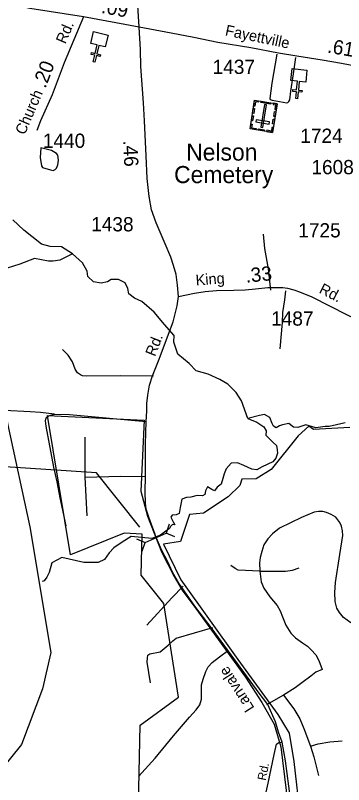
# Model space of a CAD drawing. Extents: x 2104537 to 2336408, y 34176 to 229611.
# Drawn here: x 2284049 to 2286927, y 174169 to 180912 of the extents above; entities that cross this region are included whole.
import ezdxf

# ---------------------------------------------------------------- set-up
doc = ezdxf.new("R2010")
doc.units = 0
for name, color, linetype in [('Exist Boundary Land Use Reservation Military US Department of Defense', 7, 'Continuous'), ('Exist Boundary Political City Limit New', 7, 'Continuous'), ('Exist Cultural Cemetery CELL', 7, 'Continuous'), ('Exist Cultural Cemetery Label', 7, 'Continuous'), ('Exist Cultural Church CELL', 7, 'Continuous'), ('Exist Hydrographic Creek Single Shore', 7, 'Continuous'), ('Exist Road Non-System Type 51', 7, 'Continuous'), ('Exist Road Non-System Type 51 Label', 7, 'Continuous'), ('Exist Road Secondary Mileage Hundredths English Label', 7, 'Continuous'), ('Exist Road Secondary Structure Pipe CELL', 7, 'Continuous'), ('Exist Road Secondary Structure Pipe Number Label', 7, 'Continuous'), ('Exist Road Secondary Type 51 Attributed', 7, 'Continuous'), ('Exist Road Secondary Type 51 Label', 7, 'Continuous'), ('Exist Road Secondary Type 51 Number Label', 7, 'Continuous'), ('Map Preparation Boundary City Limit Buffer Line', 7, 'Continuous')]:
    doc.layers.add(name, color=color, linetype=linetype)

msp = doc.modelspace()

# ---------------------------------------------------------------- linework, layer by layer
at = {"layer": 'Exist Boundary Land Use Reservation Military US Department of Defense'}
msp.add_lwpolyline([(2283002.3, 181250.8), (2283185.8, 180846.9), (2283345, 180332.9), (2283577.5, 179255.9), (2283736.4, 179207), (2283797.7, 178533.9), (2283981.2, 177334.5), (2284177.1, 176428.8), (2284360.8, 175327.4), (2284287.2, 175009.2), (2284103.7, 174519.6), (2283822.3, 174176.9), (2283528.5, 173981.1), (2283197.9, 173785.3), (2282904.3, 173699.6), (2282280.3, 173638.5)], dxfattribs=at)
at = {"layer": 'Exist Boundary Political City Limit New'}
for points in [[(2285116.8, 173438.8), (2285144.5, 174689), (2285480.2, 174935.3), (2285352, 175758.3), (2285153, 176006.2), (2285161.2, 176365.4), (2285004.2, 176373.6), (2284533, 176182.5), (2284330, 177405.7), (2285179.2, 177363.7), (2285147.5, 176741.3), (2285206, 176521.3)], [(2286980, 177300.5), (2286661.5, 177283.5), (2286622.8, 177311.1), (2286529.8, 177225.4), (2286290.5, 176932), (2286161.5, 176849.9), (2286035, 176846), (2286017.5, 176791.3), (2285913.5, 176691.9), (2285698.5, 176548.8), (2285574.8, 176535.7), (2285496, 176299.3), (2285348, 176276.8), (2285498.5, 175964.9), (2286000.2, 175266.5), (2286350.5, 174785.1), (2286450.5, 174621.6), (2286490.8, 174371.5), (2286657.5, 172915.8)], [(2285206, 176521.3), (2285331, 176209.4), (2285442.5, 175995), (2285512, 175874.8), (2285631.8, 175713.8), (2286065.8, 175112.3), (2286210.5, 174889.6), (2286317.8, 174700.2), (2286376.2, 174499.7), (2286520.8, 173330.2)]]:
    msp.add_lwpolyline(points, dxfattribs=at)
at = {"layer": 'Exist Cultural Cemetery CELL'}
for points in [[(2286303.1, 179885.7), (2286106.5, 179917.1), (2286146.5, 180168.5), (2286343.1, 180137.2)], [(2286179.2, 180163.3), (2286177.4, 180152), (2286155.7, 180155.4), (2286149.3, 180115.5), (2286138.4, 180117.3), (2286146.5, 180168.5)], [(2286200, 179931.8), (2286218.5, 179928.9), (2286250.4, 180129.1), (2286231.9, 180132.1)], [(2286284.6, 180134.9), (2286200.8, 180148.2), (2286202.6, 180159.5), (2286286.4, 180146.2)], [(2286310.5, 180142.3), (2286308.6, 180131), (2286330.4, 180127.5), (2286324, 180087.6), (2286335, 180085.9), (2286343.2, 180137.1)], [(2286146.4, 180095.4), (2286139.6, 180052.6), (2286128.3, 180054.4), (2286135.1, 180097.1)], [(2286332.2, 180068.1), (2286325.3, 180025.3), (2286314.1, 180027.1), (2286320.9, 180069.9)], [(2286136, 180030.3), (2286129.2, 179987.5), (2286117.9, 179989.3), (2286124.7, 180032.1)], [(2286273.5, 179959.4), (2286276.4, 179977.8), (2286160.1, 179996.3), (2286157.2, 179977.9)], [(2286321.6, 180001.7), (2286314.8, 179959), (2286303.5, 179960.8), (2286310.3, 180003.5)], [(2286113.2, 179959.9), (2286124.4, 179958.1), (2286119.4, 179926.3), (2286159.4, 179919.9), (2286157.7, 179908.9), (2286106.4, 179917.1)], [(2286229.9, 179897.4), (2286178.7, 179905.6), (2286180.5, 179916.8), (2286231.7, 179908.7)], [(2286309.9, 179928.5), (2286298.7, 179930.3), (2286293.6, 179898.5), (2286253.6, 179904.9), (2286251.8, 179893.9), (2286303.1, 179885.7)]]:
    msp.add_lwpolyline(points, close=True, dxfattribs=at)
at = {"layer": 'Exist Cultural Church CELL'}
for points in [[(2284837.3, 180635.7), (2284781.9, 180648.9), (2284764.1, 180574.9), (2284795.2, 180567.4), (2284791.4, 180551.9), (2284760.3, 180559.4), (2284746.2, 180500.9), (2284730.6, 180504.7), (2284744.8, 180563.2), (2284713.6, 180570.7), (2284717.4, 180586.2), (2284748.5, 180578.7), (2284766.4, 180652.7), (2284710.4, 180666.3), (2284735.3, 180769.8), (2284862.3, 180739.2)], [(2286594.9, 180327.4), (2286538.2, 180333), (2286530.6, 180257.3), (2286562.4, 180254.1), (2286560.8, 180238.2), (2286529, 180241.4), (2286523, 180181.5), (2286507.1, 180183.1), (2286513.1, 180243), (2286481.2, 180246.2), (2286482.8, 180262.1), (2286514.7, 180258.9), (2286522.3, 180334.6), (2286464.9, 180340.5), (2286475.5, 180446.4), (2286605.5, 180433.4)]]:
    msp.add_lwpolyline(points, close=True, dxfattribs=at)
at = {"layer": 'Exist Hydrographic Creek Single Shore'}
for points in [[(2284550.3, 178820.9), (2284454.2, 178882.4), (2284354.3, 178886.3), (2284277.4, 178905.5), (2284192.8, 178974.8), (2284123.6, 179028.6), (2284027.5, 179120.9)], [(2284550.3, 178820.9), (2284438.8, 178765.1), (2284381.2, 178757.4), (2284338.9, 178757.4), (2284215.9, 178780.5), (2284089, 178730.5), (2283977.5, 178695.9)], [(2286088, 177378.5), (2286030.3, 177532.3), (2285984.2, 177605.4), (2285911.1, 177678.5), (2285842, 177720.8), (2285738.2, 177767), (2285634.4, 177797.7), (2285572.9, 177859.3), (2285472.9, 177943.9), (2285438.3, 178047.8), (2285442.2, 178107.4), (2285357.6, 178203.5), (2285265.3, 178311.2), (2285157.7, 178403.6), (2285092.3, 178434.3), (2285042.4, 178472.8), (2285034.7, 178519), (2285011.6, 178569), (2284954, 178595.9), (2284888.6, 178595.9), (2284857.8, 178576.6), (2284800.2, 178565.1), (2284734.8, 178576.6), (2284684.9, 178622.8), (2284677.2, 178669), (2284638.7, 178742), (2284550.3, 178820.9)], [(2286941.4, 177341.9), (2286864.5, 177322.7), (2286799.1, 177307.3), (2286764.5, 177307.3), (2286683.8, 177295.8), (2286595.4, 177322.7), (2286526.2, 177299.6), (2286487.8, 177303.5), (2286445.5, 177334.2), (2286391.7, 177322.7), (2286364.8, 177315), (2286334, 177295.8), (2286310.9, 177311.2), (2286299.4, 177334.2), (2286280.2, 177388.1), (2286234.1, 177415), (2286187.9, 177403.5), (2286088, 177378.5)], [(2286088, 177378.5), (2286164.9, 177346.7), (2286226.4, 177306.4), (2286247.5, 177271.7), (2286243.7, 177233.3), (2286274.4, 177204.4), (2286309, 177167.9), (2286339.8, 177141), (2286345.5, 177104.4), (2286347.5, 177073.6), (2286332.1, 177031.3), (2286305.2, 176998.6), (2286212.9, 176954.4), (2286166.8, 176927.5), (2286120.7, 176935.2), (2286053.4, 176965.9), (2285997.6, 176991), (2285940, 176987.1), (2285895.8, 176938.1), (2285878.5, 176893.8), (2285868.9, 176851.5), (2285853.5, 176803.4), (2285818.9, 176776.5), (2285795.8, 176743.8), (2285772.8, 176755.4), (2285734.3, 176778.4), (2285715.1, 176745.7), (2285711.2, 176713), (2285688.2, 176699.6), (2285644, 176703.4), (2285588.2, 176688), (2285547.9, 176686.1), (2285507.5, 176672.7), (2285494.1, 176598.6), (2285484.4, 176546.7), (2285459.5, 176535.1), (2285424.9, 176531.3), (2285411.4, 176514), (2285432.5, 176473.6), (2285447.9, 176446.7), (2285426.4, 176449.8), (2285410.2, 176433), (2285399.1, 176415.6), (2285366.8, 176392.1), (2285320.2, 176356), (2285246.4, 176327.5), (2285065.4, 176343.8), (2284986.6, 176295.7), (2284913.6, 176245.7), (2284871.3, 176201.5), (2284829, 176141.8), (2284775.2, 176114.9), (2284713.7, 176116.8), (2284650.3, 176116.8), (2284456.1, 176161.1), (2284367.7, 176112), (2284346.6, 176027.4), (2284323.5, 175987), (2284300.4, 175956.3), (2284285.1, 175948.6)]]:
    msp.add_lwpolyline(points, dxfattribs=at)
at = {"layer": 'Exist Road Non-System Type 51'}
for p, q in [((2284657.9, 177216), (2284657.9, 176863.1)), ((2284657.9, 176863.1), (2284675.2, 176524.6)), ((2286400.8, 174954.6), (2286251.9, 174870))]:
    msp.add_line(p, q, dxfattribs=at)
for points in [[(2286340.3, 180572), (2286298.3, 180317.6), (2286280.9, 180182.5), (2286284.1, 180175.6), (2286299.7, 180169.7), (2286428.2, 180146.8), (2286439, 180149.9), (2286447, 180157.3), (2286455.9, 180172.9), (2286462.9, 180249.2), (2286487.9, 180401.2), (2286506.7, 180543.5)], [(2284271.5, 179752.5), (2284265.9, 179666.7), (2284278.5, 179592.3), (2284288.1, 179580), (2284355.9, 179558.6), (2284381.7, 179552.2), (2284398, 179560.1), (2284410, 179573.7), (2284422.7, 179601.6), (2284427.5, 179643.5), (2284420.4, 179687.6), (2284410.5, 179701.6), (2284367.1, 179728.7), (2284271.5, 179752.5)], [(2286222.7, 178995.4), (2286232.5, 178868), (2286265.1, 178691.6), (2286287, 178503)], [(2286416.5, 178496.9), (2286407.1, 178418.7), (2286389.8, 178308.9), (2286388.8, 178218.7), (2286366.9, 177990.5)], [(2285258.6, 177749.6), (2284970.6, 177751.3), (2284670.5, 177749.2), (2284638.7, 177753.8), (2284618.9, 177760.1), (2284593.3, 177778.6), (2284573.9, 177811.1), (2284548.9, 177875.6), (2284510.4, 177934.4), (2284461.2, 177983.2)], [(2284179.4, 177435.6), (2283952.9, 177447.3), (2283833.1, 177461.4), (2283449.9, 177488.9), (2283286, 177496), (2283136.4, 177511), (2282918.2, 177505.1), (2282876.1, 177500), (2282791.2, 177451.8), (2282704.1, 177393.5), (2282609.3, 177339.2), (2282506.6, 177305.5), (2282357.4, 177240.1), (2282295, 177217.4), (2282175.7, 177182)], [(2284392.1, 177416.8), (2284268.4, 177431), (2284179.4, 177435.6)], [(2284493.1, 176437.1), (2284441.8, 176683.7), (2284416.6, 176822.3), (2284387.3, 176950.8), (2284318.2, 177310), (2284313.2, 177358.3), (2284319.6, 177384.1), (2284340, 177401.7), (2284392.1, 177416.8)], [(2284392.1, 177416.8), (2284524.2, 177412.3), (2285196.7, 177353)], [(2284657.9, 176863.1), (2284975, 176873.3), (2285190.4, 176868.8)], [(2286989.7, 175588.3), (2286926.1, 175633.5), (2286889.3, 175677), (2286867.6, 175717.2), (2286852.5, 175775.8), (2286849.2, 175853.6), (2286855.9, 175940.7), (2286894.3, 176185.1), (2286921.1, 176353.4), (2286917.8, 176393.5), (2286909.4, 176435.4), (2286892.7, 176467.2), (2286859.2, 176512.4), (2286819.1, 176535.8), (2286777.2, 176554.3), (2286745.5, 176562.6), (2286707, 176564.3), (2286668.5, 176557.6), (2286558.1, 176510.7), (2286364, 176418.7), (2286303.8, 176366.8), (2286263.7, 176324.9), (2286226.9, 176271.3), (2286208.5, 176212.7), (2286195.1, 176160.8), (2286190, 176112.3), (2286191.7, 176040.3)], [(2286191.7, 176040.3), (2286002.7, 176049.5), (2285975.9, 176062.9), (2285937.4, 176089.7)], [(2286191.7, 176040.3), (2286417.6, 176040.3), (2286479.5, 176050.3), (2286536.3, 176070.4)], [(2286191.7, 176040.3), (2286205.1, 175945.7), (2286226.9, 175892.1), (2286280.4, 175816.8), (2286345.6, 175739.8), (2286370.7, 175692.9), (2286390.8, 175641), (2286420.9, 175565.7), (2286464.4, 175496.2), (2286504.6, 175456), (2286566.5, 175412.5), (2286610, 175382.3), (2286643.4, 175350.5), (2286681.9, 175307), (2286708.7, 175258.5), (2286738.8, 175178.9)], [(2285202.1, 175567.6), (2285420.6, 175807), (2285518.7, 175909.1)], [(2285234.3, 175060.9), (2285205.6, 175241.5), (2285206.4, 175281.5), (2285211.1, 175303.4), (2285227.1, 175314.9), (2285317.6, 175333.1), (2285388.6, 175391.8), (2285429.4, 175431), (2285457.7, 175452.4), (2285779.6, 175546.2)], [(2285128, 174240.4), (2285274.8, 174401.2), (2285435.5, 174596.9), (2285575.2, 174761.2), (2285634.6, 174824.1), (2285666.1, 174869.6), (2285680.1, 174918.5), (2285680.1, 174984.9), (2285680.1, 175044.3), (2285694, 175093.2), (2285718.5, 175159.7), (2285739.5, 175201.6), (2285774.4, 175240), (2285837.3, 175289), (2285918.4, 175346.5)], [(2286738.8, 175178.9), (2286683.6, 175153.8), (2286638.4, 175120.3), (2286561.4, 175061.7), (2286501.2, 175018.2), (2286400.8, 174954.6)], [(2286400.8, 174954.6), (2286489.5, 174833.2), (2286543, 174746.2), (2286578.2, 174662.5), (2286636.7, 174506.8)], [(2286209.2, 173640.5), (2286202.4, 173722.6), (2286205.5, 173869.6), (2286219.3, 173970.8), (2286266.7, 174182.2), (2286318.8, 174431.8), (2286337.2, 174523.8), (2286360.1, 174539.1), (2286387.5, 174541.1)], [(2286636.7, 174506.8), (2286703.6, 174526), (2286805.7, 174544.4), (2286914.4, 174552.8)], [(2286636.7, 174506.8), (2286665.2, 174412.2), (2286705.3, 174248.1)]]:
    msp.add_lwpolyline(points, dxfattribs=at)
at = {"layer": 'Exist Road Secondary Structure Pipe CELL'}
for p, q in [((2285397.7, 176451), (2285369.6, 176372.6)), ((2285187.9, 176292.9), (2285369.6, 176372.6)), ((2285446.3, 176340.3), (2285369.6, 176372.6)), ((2285111.2, 176325.2), (2285187.9, 176292.9)), ((2285159.8, 176214.5), (2285187.9, 176292.9))]:
    msp.add_line(p, q, dxfattribs=at)
at = {"layer": 'Exist Road Secondary Structure Pipe Number Label'}
msp.add_lwpolyline([(2285140, 176426), (2284759, 176902.2), (2283915.3, 176956.7)], dxfattribs=at)
at = {"layer": 'Exist Road Secondary Type 51 Attributed'}
msp.add_line((2285135.1, 180809.2), (2284646.6, 180899.1), dxfattribs=at)
for points in [[(2285135.1, 180809.2), (2285114.1, 181142.3), (2285081.9, 181742.5), (2285065.1, 182059.6)], [(2284646.6, 180899.1), (2284175, 180971.7), (2284080, 180993), (2283812.6, 181037), (2283514.5, 181090.1)], [(2284646.6, 180899.1), (2284478.1, 180496.7), (2284370.9, 180216.4), (2284269.8, 179988.1), (2284236.2, 179903.9)], [(2288288.5, 180242.5), (2288171.5, 180261.5), (2287985.1, 180296.4), (2287736.5, 180334), (2287482.2, 180379.9), (2287151.9, 180443.6), (2286906.9, 180489.6), (2286738.4, 180518.7), (2286517.9, 180553.9), (2286357.2, 180581.5), (2286112.2, 180629), (2285823.1, 180675.8), (2285613, 180719.3), (2285415.5, 180756.1), (2285135.1, 180809.2)], [(2285478.9, 178447), (2285470.5, 178548), (2285458.2, 178639.9), (2285435.3, 178721.1), (2285412.3, 178793.1), (2285363.3, 178911.1), (2285282.1, 179094.9), (2285243.9, 179206.8), (2285220.9, 179324.7), (2285204, 179482.4), (2285194.9, 179681.6), (2285180, 179988.7), (2285170.9, 180144.7), (2285148.7, 180463), (2285146.2, 180613.2), (2285135.1, 180809.2)], [(2285478.9, 178447), (2285620.5, 178476), (2285712.4, 178491.3), (2285811.9, 178502), (2285963.5, 178503.6), (2286063.1, 178505.1), (2286154.9, 178514.3), (2286263.6, 178528.1), (2286341.7, 178528.1), (2286393.8, 178526.5), (2286433.6, 178522), (2286490.3, 178505.1), (2286539.3, 178489.8), (2286648, 178443.8), (2286957.3, 178287.6), (2287142, 178200.6)], [(2286548.5, 173377.9), (2286418.3, 174376.7), (2286387.5, 174541.1), (2286357.1, 174627.9), (2286328.3, 174719), (2286261.5, 174870.8), (2286185, 174970.5), (2285773.7, 175534.8), (2285623.6, 175732.4), (2285482.5, 175935.4), (2285425.6, 176032.9), (2285384.7, 176122.3), (2285329.7, 176228), (2285287.1, 176329.5), (2285219.4, 176513.7), (2285196.4, 176584.1), (2285188.7, 176636.2), (2285186.5, 176740), (2285190.4, 176868.8), (2285190.3, 177154), (2285196.7, 177353), (2285201.4, 177442.4), (2285200.8, 177510.6), (2285209.1, 177582.6), (2285224, 177670.2), (2285250, 177753), (2285305.1, 177883.2), (2285432.2, 178226.3), (2285467.4, 178365.7), (2285478.9, 178447)]]:
    msp.add_lwpolyline(points, dxfattribs=at)
at = {"layer": 'Map Preparation Boundary City Limit Buffer Line'}
for points in [[(2285116.8, 173438.8), (2285144.5, 174689), (2285480.2, 174935.3), (2285352, 175758.3), (2285153, 176006.2), (2285161.2, 176365.4), (2285004.2, 176373.6), (2284533, 176182.5), (2284330, 177405.7), (2285179.2, 177363.7), (2285147.5, 176741.3), (2285206, 176521.3)], [(2286980, 177300.5), (2286661.5, 177283.5), (2286622.8, 177311.1), (2286529.8, 177225.4), (2286290.5, 176932), (2286161.5, 176849.9), (2286035, 176846), (2286017.5, 176791.3), (2285913.5, 176691.9), (2285698.5, 176548.8), (2285574.8, 176535.7), (2285496, 176299.3), (2285348, 176276.8), (2285498.5, 175964.9), (2286000.2, 175266.5), (2286350.5, 174785.1), (2286450.5, 174621.6), (2286490.8, 174371.5), (2286657.5, 172915.8)], [(2285206, 176521.3), (2285331, 176209.4), (2285442.5, 175995), (2285512, 175874.8), (2285631.8, 175713.8), (2286065.8, 175112.3), (2286210.5, 174889.6), (2286317.8, 174700.2), (2286376.2, 174499.7), (2286520.8, 173330.2)]]:
    msp.add_lwpolyline(points, dxfattribs=at)

# ---------------------------------------------------------------- texts
at = {"layer": 'Exist Cultural Cemetery Label'}
for s, p in [('Nelson', (2285546.5, 179639.2)), ('Cemetery', (2285440.6, 179441.8))]:
    msp.add_text(s, height=150, dxfattribs=at).set_placement(p)
at = {"layer": 'Exist Road Non-System Type 51 Label'}
msp.add_text('Rd.', height=75, rotation=78.5052, dxfattribs=at).set_placement((2286243.2, 174200.5))
at = {"layer": 'Exist Road Secondary Mileage Hundredths English Label'}
for s, rotation, p in [('.09', 349.57291, (2284796.7, 180934.6)), ('.61', 350.19612, (2286778.8, 180587.1)), ('.20', 69.07619, (2284312.5, 180266.3)), ('.46', 272.64137, (2284993.7, 179815.6)), ('.33', 5.71309, (2286072.4, 178568.4))]:
    msp.add_text(s, height=125, rotation=rotation, dxfattribs=at).set_placement(p)
at = {"layer": 'Exist Road Secondary Type 51 Label'}
for s, rotation, p in [('Rd.', 66.78866, (2284487.2, 180655.9)), ('Fayettville', 348.12595, (2285882.8, 180738.2)), ('Church', 66.84378, (2284130.9, 179858.6)), ('King', 4.478, (2285633.1, 178543.7)), ('Rd.', 333.13979, (2286704, 178483.6)), ('Rd.', 68.48332, (2285273.1, 177916.2)), ('Lanvale', 122.72757, (2286147.9, 174841.6))]:
    msp.add_text(s, height=95, rotation=rotation, dxfattribs=at).set_placement(p)
at = {"layer": 'Exist Road Secondary Type 51 Number Label'}
for s, p in [('1437', (2285778, 180398.9)), ('1724', (2286546.8, 179794.4)), ('1440', (2284289.9, 179751)), ('1608', (2286644.5, 179519.7)), ('1438', (2284713.5, 179019)), ('1725', (2286529.1, 178965.7)), ('1487', (2286290.9, 178192.4))]:
    msp.add_text(s, height=125, dxfattribs=at).set_placement(p)

doc.saveas('drawing.dxf')
